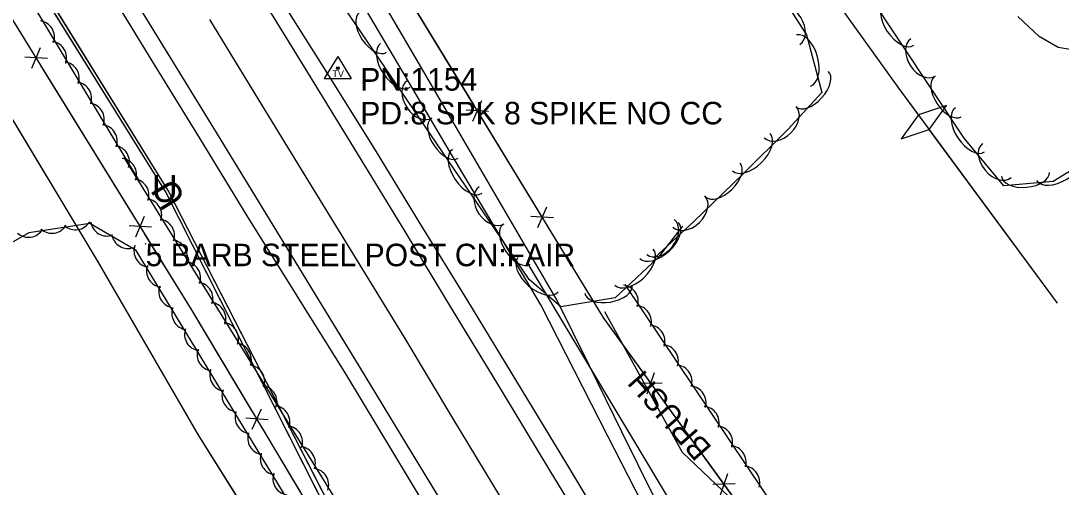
# Model space of a CAD drawing. Extents: x 954793 to 988390, y 1867850 to 1924428.
# Drawn here: x 956989.3 to 957220.6, y 1920967.5 to 1921071.1 of the extents above; entities that cross this region are included whole.
import ezdxf

# ---------------------------------------------------------------- set-up
doc = ezdxf.new("R2010")
doc.units = 0
for name, color, linetype in [('Default', 7, 'Continuous'), ('S_DITCHLINE', 7, 'Continuous'), ('S_EDGE_PAVEMENT', 7, 'Continuous'), ('S_FENCE', 7, 'Continuous'), ('S_FIBER_OPTIC_CABLE', 7, 'Continuous'), ('S_LEVEE', 7, 'Continuous'), ('S_MSC_PT_SYM', 7, 'Continuous'), ('S_PAVEMENT_CROWN', 7, 'Continuous'), ('S_SECONDARY_CTL', 7, 'Continuous'), ('S_SECONDARY_CTL_ANNOT', 7, 'Continuous'), ('S_SHOULDER', 7, 'Continuous'), ('S_STREAM', 7, 'Continuous'), ('S_SURVEY_TEXT_ANNOT', 7, 'Continuous'), ('S_TREE', 7, 'Continuous'), ('S_TREE_ANNOT', 7, 'Continuous'), ('S_UNDERGROUND_CABLE', 7, 'Continuous'), ('S_UTL_PT_SYM', 7, 'Continuous'), ('S_WATER_UTILITIES', 7, 'Continuous')]:
    doc.layers.add(name, color=color, linetype=linetype)

msp = doc.modelspace()

# ---------------------------------------------------------------- linework, layer by layer
at = {"layer": 'S_DITCHLINE'}
for points in [[(957223.07, 1920807.23), (957212.9, 1920822.43), (957202.74, 1920837.63), (957192.57, 1920852.83), (957182.41, 1920868.03), (957173.94, 1920883.72), (957165.47, 1920899.41), (957158.46, 1920912.17), (957151.46, 1920924.94), (957144.45, 1920937.7), (957137.45, 1920950.47), (957130.22, 1920965.13), (957122.99, 1920979.78), (957115.76, 1920994.44), (957108.54, 1921009.1), (957098.67, 1921025.97), (957088.8, 1921042.84), (957078.93, 1921059.72), (957069.06, 1921076.59)], [(957220.11, 1920806.06), (957210.29, 1920821.32), (957200.48, 1920836.58), (957190.66, 1920851.85), (957180.85, 1920867.11), (957172.03, 1920882.51), (957163.22, 1920897.91), (957156.13, 1920910.8), (957149.05, 1920923.68), (957141.96, 1920936.57), (957134.88, 1920949.45), (957127.39, 1920964.08), (957119.9, 1920978.71), (957112.41, 1920993.34), (957104.91, 1921007.97), (957095.13, 1921024.51), (957085.34, 1921041.04), (957075.55, 1921057.57), (957065.76, 1921074.11)]]:
    msp.add_lwpolyline(points, dxfattribs=at)
at = {"layer": 'S_EDGE_PAVEMENT'}
for points in [[(957184.79, 1920797), (957173.9, 1920814.66), (957162.13, 1920833.95), (957150.37, 1920853.24), (957138.8, 1920872.14), (957127.22, 1920891.05), (957117.26, 1920907.44), (957107.3, 1920923.83), (957096.49, 1920941.77), (957085.68, 1920959.7), (957075.14, 1920977), (957064.6, 1920994.3), (957053.78, 1921012), (957042.96, 1921029.69), (957032.23, 1921047.21), (957021.5, 1921064.73), (957011.2, 1921081.49)], [(957205.24, 1920809.94), (957193.75, 1920828.63), (957182.53, 1920847.1), (957171.31, 1920865.56), (957159.75, 1920884.4), (957148.18, 1920903.24), (957138.13, 1920919.96), (957128.09, 1920936.68), (957117.55, 1920953.9), (957107.01, 1920971.13), (957096.17, 1920989.01), (957085.33, 1921006.9), (957074.75, 1921024.25), (957064.17, 1921041.6), (957053.14, 1921059.58), (957042.11, 1921077.56)]]:
    msp.add_lwpolyline(points, dxfattribs=at)
at = {"layer": 'S_FENCE'}
for p, q in [((957118.94, 1921005.05), (957072.84, 1921080.59)), ((956991.77, 1921060.55), (956993.74, 1921065.15)), ((956995.25, 1921062.71), (956990.26, 1921062.99)), ((957089.83, 1921048.81), (957091.83, 1921053.4)), ((957093.33, 1921050.95), (957088.34, 1921051.26)), ((957104.26, 1921025.17), (957106.26, 1921029.76)), ((957014.9, 1921023.12), (957016.87, 1921027.71)), ((957107.75, 1921027.31), (957102.76, 1921027.62)), ((957018.38, 1921025.27), (957013.39, 1921025.56)), ((957161.09, 1920946.91), (957118.94, 1921005.05)), ((957128.61, 1920988.22), (957130.24, 1920992.95)), ((957131.92, 1920990.63), (957126.92, 1920990.55)), ((957040.8, 1920980.37), (957042.85, 1920984.93)), ((957044.32, 1920982.48), (957039.33, 1920982.83)), ((957144.86, 1920965.8), (957146.49, 1920970.53)), ((957148.18, 1920968.21), (957143.18, 1920968.13))]:
    msp.add_line(p, q, dxfattribs=at)
for points in [[(957238.04, 1920863.28), (957189.88, 1920914.46), (957161.09, 1920946.91), (957118.94, 1921005.05), (957072.84, 1921080.59), (957033.6, 1921153.16), (956994.05, 1921212.01), (956989.59, 1921220.65)], [(957238.04, 1920863.28), (957189.88, 1920914.46), (957161.09, 1920946.91), (957118.94, 1921005.05), (957072.84, 1921080.59), (957033.6, 1921153.16), (956994.05, 1921212.01), (956989.59, 1921220.65)], [(957027.45, 1921006.7), (956971.96, 1921096.52)], [(956991.7, 1921064.55), (956981.19, 1921081.57)], [(957090.09, 1921052.33), (957077.45, 1921073.04)], [(957004.32, 1921044.13), (956993.81, 1921061.15)], [(957104.51, 1921028.69), (957091.87, 1921049.4)], [(957014.83, 1921027.12), (957004.32, 1921044.13)], [(957118.94, 1921005.05), (957106.3, 1921025.76)], [(957027.45, 1921006.7), (957016.94, 1921023.71)], [(957030.55, 1921001.51), (957027.45, 1921006.7)], [(957075.64, 1920926.08), (957027.45, 1921006.7)], [(957155.73, 1920956.91), (957136.46, 1920975.17), (957119.17, 1921006.42)], [(957128.58, 1920991.75), (957118.94, 1921005.05)], [(957040.8, 1920984.37), (957030.55, 1921001.51)], [(957144.84, 1920969.33), (957130.6, 1920988.97)], [(957053.1, 1920963.8), (957042.85, 1920980.94)]]:
    msp.add_lwpolyline(points, dxfattribs=at)
at = {"layer": 'S_FIBER_OPTIC_CABLE'}
for p, q in [((957021.49, 1921033.16), (956975.1, 1921107.7)), ((957058.34, 1920960.5), (957021.49, 1921033.16))]:
    msp.add_line(p, q, dxfattribs=at)
msp.add_lwpolyline([(957185.42, 1920752.66), (957145.58, 1920817.03), (957095.68, 1920899.54), (957079.44, 1920925.42), (957058.34, 1920960.5), (957021.49, 1921033.16), (956975.1, 1921107.7), (956938.68, 1921162.57), (956917.77, 1921198.53), (956888.1, 1921247.53), (956870.49, 1921265.97), (956835.15, 1921320.82), (956793.21, 1921389.77), (956757.34, 1921449.27), (956720.12, 1921507.94), (956676.45, 1921583.32), (956626.68, 1921661.71), (956602, 1921703.44), (956577.6, 1921744.02), (956565.93, 1921763.91)], dxfattribs=at)
msp.add_lwpolyline([(957185.42, 1920752.66), (957145.58, 1920817.03), (957095.68, 1920899.54), (957079.44, 1920925.42), (957058.34, 1920960.5), (957021.49, 1921033.16), (956975.1, 1921107.7), (956938.68, 1921162.57), (956917.77, 1921198.53), (956888.1, 1921247.53), (956870.49, 1921265.97), (956835.15, 1921320.82), (956793.21, 1921389.77), (956757.34, 1921449.27), (956720.12, 1921507.94), (956676.45, 1921583.32), (956626.68, 1921661.71), (956602, 1921703.44), (956577.6, 1921744.02), (956565.93, 1921763.91)], dxfattribs=at)
at = {"layer": 'S_LEVEE'}
for p, q in [((957195.14, 1921052.28), (957188.93, 1921050.17)), ((957191.31, 1921046.96), (957195.14, 1921052.28)), ((957188.93, 1921050.17), (957185.09, 1921044.85)), ((957185.09, 1921044.85), (957191.31, 1921046.96))]:
    msp.add_line(p, q, dxfattribs=at)
for points in [[(957219.85, 1921008.36), (957184.39, 1921056.31), (957163.79, 1921085.09), (957147.95, 1921109.72), (957131.56, 1921139.31), (957118.17, 1921168.5), (957108.96, 1921189.04), (957105.53, 1921206.46), (957104.84, 1921228.85), (957105.23, 1921236.96), (957106.79, 1921246.57), (957109.17, 1921255.9), (957114.51, 1921266.45), (957121.47, 1921274.21), (957127.93, 1921284.71), (957133.16, 1921290.35), (957137.76, 1921295.13), (957142.36, 1921299.34), (957148.47, 1921304.55), (957151.54, 1921306.72)], [(957188.93, 1921050.17), (957184.39, 1921056.31), (957163.79, 1921085.09), (957161.1, 1921089.28)], [(957219.85, 1921008.36), (957191.31, 1921046.96)]]:
    msp.add_lwpolyline(points, dxfattribs=at)
at = {"layer": 'S_MSC_PT_SYM'}
for points in [[(957017.09, 1921021.57), (957017.09, 1921021.62), (957017.09, 1921021.57), (957017.04, 1921021.57), (957017.09, 1921021.57), (957017.09, 1921021.52), (957017.09, 1921021.57), (957017.14, 1921021.57)], [(957017.09, 1921021.57), (957017.09, 1921021.62), (957017.09, 1921021.57), (957017.04, 1921021.57), (957017.09, 1921021.57), (957017.09, 1921021.52), (957017.09, 1921021.57), (957017.14, 1921021.57)], [(957118.94, 1921005.05), (957118.89, 1921005.02), (957118.94, 1921005.05), (957118.96, 1921005.01), (957118.94, 1921005.05), (957118.98, 1921005.08), (957118.94, 1921005.05), (957118.91, 1921005.09)], [(957118.94, 1921005.05), (957118.89, 1921005.02), (957118.94, 1921005.05), (957118.96, 1921005.01), (957118.94, 1921005.05), (957118.98, 1921005.08), (957118.94, 1921005.05), (957118.91, 1921005.09)]]:
    msp.add_lwpolyline(points, close=True, dxfattribs=at)
for points in [[(957017.09, 1921021.57), (957017.09, 1921021.62), (957017.09, 1921021.57), (957017.04, 1921021.57), (957017.09, 1921021.57), (957017.09, 1921021.52), (957017.09, 1921021.57), (957017.14, 1921021.57)], [(957118.94, 1921005.05), (957118.94, 1921005.1), (957118.94, 1921005.05), (957118.89, 1921005.05), (957118.94, 1921005.05), (957118.94, 1921005), (957118.94, 1921005.05), (957118.99, 1921005.05)]]:
    msp.add_lwpolyline(points, dxfattribs=at)
at = {"layer": 'S_PAVEMENT_CROWN'}
msp.add_lwpolyline([(957194.85, 1920803.49), (957183.62, 1920821.92), (957172.3, 1920840.71), (957160.98, 1920859.5), (957149.23, 1920878.24), (957137.48, 1920896.98), (957127.68, 1920913.6), (957117.87, 1920930.23), (957106.96, 1920947.7), (957096.05, 1920965.18), (957085.4, 1920982.84), (957074.75, 1921000.51), (957063.95, 1921018.12), (957053.14, 1921035.73), (957042.27, 1921053.54), (957031.39, 1921071.35)], dxfattribs=at)
at = {"layer": 'S_SECONDARY_CTL'}
for p, q in [((957059.81, 1921063.18), (957056.8, 1921058.23)), ((957059.81, 1921063.18), (957062.76, 1921058.23)), ((957056.8, 1921058.23), (957062.76, 1921058.23))]:
    msp.add_line(p, q, dxfattribs=at)
for radius in [0.311, 0.183, 0.103]:
    msp.add_circle((957059.81, 1921060.57), radius, dxfattribs=at)
at = {"layer": 'S_SHOULDER'}
for points in [[(957181.73, 1920795.32), (957171.02, 1920813.1), (957159.09, 1920832.28), (957147.15, 1920851.47), (957135.94, 1920870.43), (957124.74, 1920889.4), (957114.46, 1920905.65), (957104.17, 1920921.9), (957093.33, 1920939.97), (957082.48, 1920958.04), (957072.02, 1920975.34), (957061.57, 1920992.65), (957050.6, 1921010.2), (957039.63, 1921027.75), (957029.1, 1921044.98), (957018.56, 1921062.2), (957007.99, 1921079.4)], [(957205.41, 1920817.41), (957197.28, 1920830.54), (957186.06, 1920849), (957174.83, 1920867.46), (957163.29, 1920886.37), (957151.75, 1920905.28), (957141.41, 1920921.98), (957131.06, 1920938.69), (957120.78, 1920955.86), (957110.5, 1920973.04), (957099.59, 1920990.94), (957088.69, 1921008.85), (957078.15, 1921026.09), (957067.62, 1921043.34), (957056.32, 1921061.33), (957045.03, 1921079.32)]]:
    msp.add_lwpolyline(points, dxfattribs=at)
at = {"layer": 'S_STREAM'}
msp.add_lwpolyline([(957250.47, 1921072.23), (957246.69, 1921068.71), (957245.28, 1921067.91), (957239.77, 1921067.34), (957235.18, 1921066.79), (957231.26, 1921066.08), (957226.2, 1921064.59), (957223.07, 1921064.6), (957219.97, 1921065.11), (957215.75, 1921067.55), (957211.03, 1921072)], dxfattribs=at)
at = {"layer": 'S_TREE'}
for points in [[(956751.29, 1921460.9), (956888.07, 1921242.94), (956927.89, 1921184.05), (956971.11, 1921109.16), (957015.63, 1921035.43)], [(957150.23, 1921321.77), (957126.07, 1921299.48), (957114.74, 1921287.51), (957104.08, 1921272.18), (957098.98, 1921256.54), (957094.66, 1921235.9), (957092.69, 1921219.73), (957091.32, 1921206.05), (957094.75, 1921188.61), (957100.08, 1921172.48), (957111.68, 1921147.73), (957124.56, 1921126.31), (957140.88, 1921104.68), (957154.67, 1921082.46), (957164.02, 1921067.93), (957167.45, 1921055.18), (957159.89, 1921046.94), (957149.82, 1921037.03), (957138.99, 1921026.52), (957130.13, 1921018.37)], [(957136.47, 1921025.47), (957130.96, 1921018.45), (957121.48, 1921009.57), (957109.38, 1921007.56), (957102.33, 1921013.59), (957058.64, 1921077.98), (957044.07, 1921103.89), (957027.47, 1921141.21), (957005.62, 1921173.41), (956989.08, 1921199.88), (956972.67, 1921228.11), (956958.71, 1921246.18), (956950.07, 1921261.33), (956942.33, 1921272.48)], [(957221.71, 1921079.58), (957229.46, 1921058.97), (957231.99, 1921047.39), (957228.24, 1921041.14), (957218.83, 1921035.35), (957207.88, 1921034.45), (957199.03, 1921045.03), (957156.05, 1921109.68)], [(957012.21, 1921040.7), (957081.84, 1920928.43)], [(957079.02, 1920914.87), (957014.99, 1921020.03), (957004.69, 1921026.09), (956991.09, 1921023.96), (956970.45, 1921012.22), (956955.34, 1921008.55), (956934.24, 1921000.47), (956924.83, 1920993.62), (956916.67, 1920985.46), (956901.47, 1920968.4), (956885.78, 1920951.41), (956877.94, 1920934.91), (956869.89, 1920925.97)], [(957147.61, 1920941.23), (957102.17, 1921016.92)], [(957123.61, 1921012.54), (957162.16, 1920955.13)]]:
    msp.add_lwpolyline(points, dxfattribs=at)
for centre, start, end in [((956993.18, 1921067.45), 340.3278, 81.9247), ((956995.88, 1921062.85), 340.3278, 81.9247), ((956998.67, 1921058.36), 340.3278, 81.9247), ((957001.44, 1921053.84), 340.3278, 81.9247), ((957004.25, 1921049.18), 340.3278, 81.9247), ((957007.15, 1921044.33), 340.3278, 81.9247), ((957009.84, 1921039.72), 340.3278, 81.9247), ((957011.43, 1921036.9), 341.0085, 82.6054), ((957014.18, 1921032.33), 341.0085, 82.6054), ((957017.03, 1921027.88), 341.0085, 82.6054), ((957001.51, 1921028.29), 228.102, 329.699), ((957008.48, 1921026.91), 188.7173, 290.3142), ((957019.86, 1921023.39), 341.0085, 82.6054), ((956991.02, 1921026.64), 228.102, 329.699), ((956996.23, 1921027.53), 228.102, 329.699), ((957013.17, 1921024.15), 188.7173, 290.3142), ((957022.72, 1921018.76), 341.0085, 82.6054), ((957018.12, 1921020.01), 160.5386, 262.1355), ((957025.67, 1921013.95), 341.0085, 82.6054), ((957020.93, 1921015.54), 160.5386, 262.1355), ((957028.42, 1921009.37), 341.0085, 82.6054), ((957122.98, 1921008.71), 343.0833, 84.6802), ((957023.64, 1921010.94), 160.5386, 262.1355), ((957031.27, 1921004.92), 341.0085, 82.6054), ((957125.89, 1921004.24), 343.0833, 84.6802), ((957026.55, 1921006.1), 160.5386, 262.1355), ((957034.09, 1921000.44), 341.0085, 82.6054), ((957128.9, 1920999.9), 343.0833, 84.6802), ((957029.38, 1921001.45), 160.5386, 262.1355), ((957036.96, 1920995.81), 341.0085, 82.6054), ((957131.88, 1920995.51), 343.0833, 84.6802), ((957032.16, 1920996.94), 160.5386, 262.1355), ((957039.91, 1920990.99), 341.0085, 82.6054), ((957134.92, 1920990.99), 343.0833, 84.6802), ((957034.97, 1920992.47), 160.5386, 262.1355), ((957042.66, 1920986.42), 341.0085, 82.6054), ((957138.04, 1920986.29), 343.0833, 84.6802), ((957037.69, 1920987.87), 160.5386, 262.1355), ((957045.5, 1920981.97), 341.0085, 82.6054), ((957140.95, 1920981.82), 343.0833, 84.6802), ((957040.6, 1920983.03), 160.5386, 262.1355), ((957048.33, 1920977.48), 341.0085, 82.6054), ((957143.95, 1920977.47), 343.0833, 84.6802), ((957043.42, 1920978.38), 160.5386, 262.1355), ((957051.19, 1920972.86), 341.0085, 82.6054), ((957146.94, 1920973.09), 343.0833, 84.6802), ((957046.21, 1920973.87), 160.5386, 262.1355), ((957054.14, 1920968.04), 341.0085, 82.6054), ((957149.97, 1920968.57), 343.0833, 84.6802), ((957049.02, 1920969.4), 160.5386, 262.1355)]:
    msp.add_arc(centre, 3.64, start, end, dxfattribs=at)
for centre, major_axis, ratio in [((957159.87, 1921069.97), (-2.68, 4.17), 0.685311), ((957184.63, 1921070.52), (3.25, -4.89), 0.55008), ((957067.64, 1921068.5), (3, -4.42), 0.540699), ((957163.35, 1921062.26), (-1.53, 5.67), 0.55008), ((957072.62, 1921061.16), (3.3, -4.86), 0.55008), ((957189.97, 1921062.95), (2.74, -4.13), 0.685311), ((957165.24, 1921055.9), (3.62, 3.94), 0.540699), ((957195.46, 1921054.23), (2.96, -4.45), 0.540699), ((957078.03, 1921053.65), (2.78, -4.1), 0.685311), ((957158.16, 1921048.58), (3.53, 3.48), 0.685311), ((957200.37, 1921046.84), (3.25, -4.89), 0.55008), ((957083.6, 1921044.98), (3, -4.42), 0.540699), ((957151.74, 1921041.9), (4.18, 4.12), 0.55008), ((957088.58, 1921037.64), (3.3, -4.86), 0.55008), ((957206.3, 1921040.05), (3.18, -3.8), 0.685311), ((957220.18, 1921038.67), (5, 3.08), 0.55008), ((957145.41, 1921035.71), (3.84, 3.72), 0.540699), ((957212.69, 1921036.98), (5.33, 0.44), 0.540699), ((957093.99, 1921030.12), (2.78, -4.1), 0.685311), ((957137.84, 1921028.72), (3.56, 3.45), 0.685311), ((957131.26, 1921022.29), (4.32, 3.97), 0.55008), ((957131.54, 1921023.04), (3.06, 3.9), 0.685311), ((957099.56, 1921021.45), (3, -4.42), 0.540699), ((957125.65, 1921016.38), (4.28, 4.01), 0.55008), ((957104.33, 1921014.68), (4.46, -3.82), 0.55008), ((957119.98, 1921011.47), (5.27, 0.88), 0.540699)]:
    msp.add_ellipse(centre, major_axis=major_axis, ratio=ratio, start_param=3.141593, end_param=6.283185, dxfattribs=at)
at = {"layer": 'S_UNDERGROUND_CABLE'}
for p, q in [((957022.08, 1921033.39), (956975.83, 1921107.98)), ((957059.33, 1920960.93), (957022.08, 1921033.39))]:
    msp.add_line(p, q, dxfattribs=at)
msp.add_lwpolyline([(957186.11, 1920753.16), (957145.96, 1920818.19), (957095.99, 1920899.93), (957080.09, 1920926.2), (957059.33, 1920960.93), (957022.08, 1921033.39), (956975.83, 1921107.98), (956939.55, 1921163.09), (956918.31, 1921199.2), (956888.88, 1921247.87), (956871.17, 1921266.78), (956835.65, 1921321.74), (956793.83, 1921390.47), (956758.29, 1921449.86), (956720.72, 1921508.52), (956677.23, 1921583.76), (956627.6, 1921662.3), (956602.65, 1921703.7), (956578.03, 1921744.05), (956566.86, 1921764.24), (956550.99, 1921787.02), (956522.91, 1921839.53)], dxfattribs=at)
msp.add_lwpolyline([(957186.11, 1920753.16), (957145.96, 1920818.19), (957095.99, 1920899.93), (957080.09, 1920926.2), (957059.33, 1920960.93), (957022.08, 1921033.39), (956975.83, 1921107.98), (956939.55, 1921163.09), (956918.31, 1921199.2), (956888.88, 1921247.87), (956871.17, 1921266.78), (956835.65, 1921321.74), (956793.83, 1921390.47), (956758.29, 1921449.86), (956720.72, 1921508.52), (956677.23, 1921583.76), (956627.6, 1921662.3), (956602.65, 1921703.7), (956578.03, 1921744.05), (956566.86, 1921764.24), (956550.99, 1921787.02), (956522.91, 1921839.53)], dxfattribs=at)
at = {"layer": 'S_UTL_PT_SYM'}
for points in [[(957021.49, 1921033.16), (957021.49, 1921033.21), (957021.49, 1921033.16), (957021.44, 1921033.16), (957021.49, 1921033.16), (957021.49, 1921033.11), (957021.49, 1921033.16), (957021.54, 1921033.16)], [(957006.56, 1921017.54), (957006.56, 1921017.59), (957006.56, 1921017.54), (957006.51, 1921017.54), (957006.56, 1921017.54), (957006.56, 1921017.49), (957006.56, 1921017.54), (957006.61, 1921017.54)], [(957028.75, 1920979.22), (957028.75, 1920979.27), (957028.75, 1920979.22), (957028.7, 1920979.22), (957028.75, 1920979.22), (957028.75, 1920979.17), (957028.75, 1920979.22), (957028.8, 1920979.22)]]:
    msp.add_lwpolyline(points, dxfattribs=at)
for points in [[(957021.49, 1921033.16), (957021.45, 1921033.14), (957021.49, 1921033.16), (957021.52, 1921033.12), (957021.49, 1921033.16), (957021.53, 1921033.19), (957021.49, 1921033.16), (957021.46, 1921033.21)], [(957021.49, 1921033.16), (957021.45, 1921033.14), (957021.49, 1921033.16), (957021.52, 1921033.12), (957021.49, 1921033.16), (957021.53, 1921033.19), (957021.49, 1921033.16), (957021.46, 1921033.21)], [(957006.56, 1921017.54), (957006.52, 1921017.52), (957006.56, 1921017.54), (957006.59, 1921017.5), (957006.56, 1921017.54), (957006.6, 1921017.57), (957006.56, 1921017.54), (957006.54, 1921017.59)], [(957006.56, 1921017.54), (957006.52, 1921017.52), (957006.56, 1921017.54), (957006.59, 1921017.5), (957006.56, 1921017.54), (957006.6, 1921017.57), (957006.56, 1921017.54), (957006.54, 1921017.59)], [(957028.75, 1920979.22), (957028.71, 1920979.19), (957028.75, 1920979.22), (957028.77, 1920979.17), (957028.75, 1920979.22), (957028.79, 1920979.24), (957028.75, 1920979.22), (957028.72, 1920979.26)], [(957028.75, 1920979.22), (957028.71, 1920979.19), (957028.75, 1920979.22), (957028.77, 1920979.17), (957028.75, 1920979.22), (957028.79, 1920979.24), (957028.75, 1920979.22), (957028.72, 1920979.26)]]:
    msp.add_lwpolyline(points, close=True, dxfattribs=at)
at = {"layer": 'S_WATER_UTILITIES'}
for p, q in [((957006.56, 1921017.54), (956963.81, 1921088.5)), ((957028.75, 1920979.22), (957006.56, 1921017.54)), ((957054.52, 1920938.18), (957028.75, 1920979.22))]:
    msp.add_line(p, q, dxfattribs=at)
msp.add_lwpolyline([(957152.14, 1920779.34), (957118.83, 1920831.55), (957085.79, 1920885.1), (957054.52, 1920938.18), (957028.75, 1920979.22), (957006.56, 1921017.54), (956963.81, 1921088.5), (956921.49, 1921150.77), (956860.54, 1921248), (956823.27, 1921311.11), (956788.41, 1921370.78), (956758.62, 1921419.53), (956712.72, 1921496.52), (956664.99, 1921574.52), (956642.42, 1921611.66), (956593.23, 1921693.43), (956559.35, 1921746.64), (956513.09, 1921824.81)], dxfattribs=at)
msp.add_lwpolyline([(957152.14, 1920779.34), (957118.83, 1920831.55), (957085.79, 1920885.1), (957054.52, 1920938.18), (957028.75, 1920979.22), (957006.56, 1921017.54), (956963.81, 1921088.5), (956921.49, 1921150.77), (956860.54, 1921248), (956823.27, 1921311.11), (956788.41, 1921370.78), (956758.62, 1921419.53), (956712.72, 1921496.52), (956664.99, 1921574.52), (956642.42, 1921611.66), (956593.23, 1921693.43), (956559.35, 1921746.64), (956513.09, 1921824.81)], dxfattribs=at)

# ---------------------------------------------------------------- texts
at = {"layer": 'Default'}
for rotation, p in [(360, (957018.45, 1921030.84)), (121.8014, (957026.16, 1921031.64))]:
    msp.add_text('U', height=6, rotation=rotation, dxfattribs=at).set_placement(p)
at = {"layer": 'S_SECONDARY_CTL'}
msp.add_text('TV', height=1.5, rotation=360, dxfattribs=at).set_placement((957058.61, 1921058.56))
at = {"layer": 'S_SECONDARY_CTL_ANNOT'}
for s, p in [('PN:1154', (957064.81, 1921055.57)), ('PD:8 SPK 8 SPIKE NO CC', (957064.81, 1921048.07))]:
    msp.add_text(s, height=5, dxfattribs=at).set_placement(p)
at = {"layer": 'S_SURVEY_TEXT_ANNOT'}
msp.add_text('5 BARB STEEL POST CN:FAIR', height=5, dxfattribs=at).set_placement((957017.09, 1921016.57))
at = {"layer": 'S_TREE_ANNOT'}
msp.add_text('BRUSH', height=5, rotation=131.3374, dxfattribs=at).set_placement((957143.17, 1920976.26))

doc.saveas('drawing.dxf')
